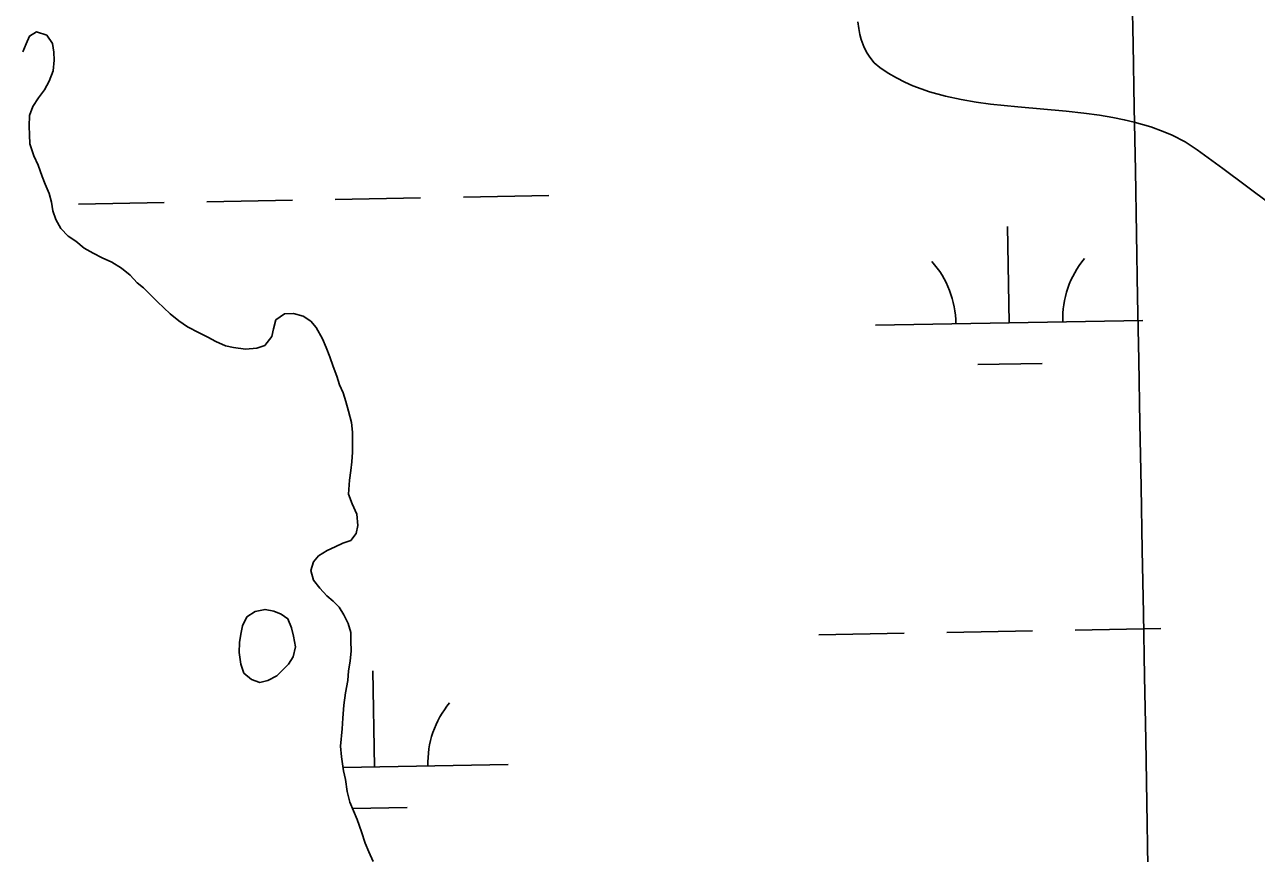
# Model space of a CAD drawing. Extents: x 3925854 to 3964121, y 224593 to 250589.
# Drawn here: x 3945624.9 to 3946085.7, y 232144.4 to 232454.5 of the extents above; entities that cross this region are included whole.
import ezdxf

# ---------------------------------------------------------------- set-up
doc = ezdxf.new("R2010")
doc.units = 0
for name, color, linetype in [('V-GRID-MAJR', 7, 'Continuous'), ('V-SITE-VEGE', 7, 'Continuous'), ('V-TOPO-SHOR', 7, 'Continuous'), ('V-WETL-SWMP', 7, 'Continuous')]:
    doc.layers.add(name, color=color, linetype=linetype)

msp = doc.modelspace()

# ---------------------------------------------------------------- linework, layer by layer
at = {"layer": 'V-GRID-MAJR'}
msp.add_spline([(3946078.266, 230317.988), (3945968.142, 236374.431), (3945857.954, 242434.345), (3945747.767, 248494.247), (3945747.704, 248497.728)], degree=3, dxfattribs=at)
at = {"layer": 'V-SITE-VEGE'}
msp.add_lwpolyline([(3946090.799, 232387.525), (3946073.11, 232400.755), (3946063.569, 232407.663), (3946061.308, 232409.199), (3946058.985, 232410.619), (3946054.168, 232413.127), (3946050.838, 232414.573), (3946046.265, 232416.253), (3946039.957, 232418.086), (3946036.258, 232418.954), (3946031.96, 232419.808), (3946026.965, 232420.625), (3946021.171, 232421.395), (3946014.468, 232422.116), (3945996.437, 232423.711), (3945986.234, 232424.785), (3945980.878, 232425.516), (3945975.263, 232426.468), (3945969.406, 232427.73), (3945963.344, 232429.417), (3945960.3, 232430.447), (3945957.224, 232431.635), (3945954.134, 232433.005), (3945951.029, 232434.586), (3945947.924, 232436.407), (3945944.838, 232438.5), (3945942.759, 232440.284), (3945941.035, 232442.311), (3945940.068, 232443.79), (3945938.985, 232445.908), (3945937.875, 232448.961), (3945937.393, 232450.815), (3945936.971, 232453.018), (3945936.627, 232455.634)], dxfattribs=at)
at = {"layer": 'V-TOPO-SHOR'}
for points in [[(3945627.916, 232423.896), (3945630.128, 232427.152), (3945632.292, 232430.081), (3945634.078, 232433.429), (3945635.582, 232437.238), (3945636.003, 232441.228), (3945635.876, 232444.23), (3945635.326, 232447.507), (3945633.185, 232450.632), (3945629.331, 232451.824), (3945626.728, 232450.258), (3945625.448, 232447.298), (3945624.168, 232444.339)], [(3945752.326, 232148.274), (3945750.972, 232152.515), (3945749.289, 232157.082), (3945747.947, 232160.343), (3945746.604, 232163.603), (3945745.582, 232167.521), (3945744.881, 232172.098), (3945744.193, 232175.365), (3945743.487, 232180.595), (3945743.118, 232184.521), (3945743.708, 232191.075), (3945743.995, 232195.005), (3945744.271, 232199.92), (3945744.879, 232204.51), (3945745.815, 232209.104), (3945746.106, 232212.706), (3945746.724, 232216.315), (3945747.013, 232220.247), (3945746.976, 232223.847), (3945746.944, 232227.12), (3945745.928, 232230.384), (3945744.259, 232233.641), (3945742.592, 232236.571), (3945740.277, 232238.838), (3945737.965, 232240.78), (3945735.317, 232243.7), (3945732.997, 232246.623), (3945731.977, 232250.213), (3945732.925, 232253.496), (3945734.867, 232255.808), (3945738.121, 232257.805), (3945741.054, 232259.144), (3945743.986, 232260.484), (3945746.923, 232261.496), (3945748.861, 232264.135), (3945749.485, 232267.089), (3945749.115, 232271.34), (3945747.437, 232275.252), (3945746.092, 232278.84), (3945746.366, 232284.081), (3945746.985, 232287.687), (3945747.28, 232290.964), (3945747.57, 232294.569), (3945747.527, 232298.824), (3945747.495, 232302.097), (3945747.13, 232305.695), (3945746.106, 232309.943), (3945745.086, 232313.533), (3945744.07, 232316.796), (3945742.733, 232319.728), (3945741.717, 232322.993), (3945740.372, 232326.581), (3945739.024, 232330.167), (3945737.678, 232333.755), (3945736.337, 232337.016), (3945734.002, 232341.249), (3945732.016, 232343.52), (3945729.048, 232345.455), (3945725.438, 232346.399), (3945722.165, 232346.367), (3945718.915, 232344.042), (3945717.964, 232340.759), (3945717.34, 232337.806), (3945714.753, 232334.507), (3945711.818, 232333.495), (3945707.567, 232333.124), (3945702.975, 232333.733), (3945700.024, 232334.357), (3945696.405, 232335.957), (3945693.444, 232337.564), (3945690.153, 232339.168), (3945685.874, 232341.417), (3945682.577, 232343.676), (3945679.278, 232346.26), (3945676.961, 232348.529), (3945674.647, 232350.796), (3945672.333, 232353.066), (3945669.357, 232355.982), (3945667.045, 232357.924), (3945664.397, 232360.842), (3945661.098, 232363.429), (3945657.473, 232365.683), (3945653.856, 232367.283), (3945650.565, 232369.032), (3945647.126, 232370.92), (3945644.009, 232373.47), (3945641.228, 232375.413), (3945638.387, 232378.246), (3945636.573, 232381.557), (3945635.414, 232384.875), (3945634.91, 232388.107), (3945634.029, 232391.38), (3945632.54, 232394.878), (3945631.432, 232397.677), (3945629.937, 232401.88), (3945628.352, 232405.378), (3945626.804, 232409.953), (3945626.675, 232413.236), (3945626.546, 232416.566), (3945626.736, 232420.551), (3945627.916, 232423.896)], [(3945726.279, 232221.77), (3945725.335, 232217.996), (3945723.564, 232215.194), (3945721.458, 232213.046), (3945719.187, 232210.894), (3945715.933, 232209.061), (3945712.828, 232208.374), (3945709.709, 232209.489), (3945706.899, 232211.915), (3945705.721, 232215.178), (3945705.187, 232219.591), (3945705.312, 232223.358), (3945705.771, 232226.473), (3945706.393, 232229.59), (3945707.999, 232232.881), (3945711.087, 232234.876), (3945714.843, 232235.732), (3945718.124, 232235.109), (3945720.918, 232233.993), (3945723.392, 232232.217), (3945724.735, 232228.793), (3945725.421, 232225.69), (3945726.279, 232221.77)], [(3945755.34, 232141.429), (3945753.667, 232145.013), (3945752.326, 232148.274)]]:
    msp.add_lwpolyline(points, dxfattribs=at)
at = {"layer": 'V-WETL-SWMP'}
for p, q in [((3945693.056, 232388.258), (3945725.051, 232388.84)), ((3945741.049, 232389.131), (3945773.043, 232389.712)), ((3945789.041, 232390.003), (3945821.035, 232390.585)), ((3945645.064, 232387.385), (3945677.059, 232387.967)), ((3945993.245, 232342.966), (3945992.591, 232378.96)), ((3945943.254, 232342.057), (3946043.237, 232343.875)), ((3945981.528, 232327.319), (3946005.524, 232327.756)), ((3945969.94, 232227.091), (3946001.935, 232227.673)), ((3946017.932, 232227.964), (3946049.927, 232228.545)), ((3945921.948, 232226.218), (3945953.943, 232226.8)), ((3945755.756, 232176.759), (3945755.101, 232212.753)), ((3945744.033, 232176.546), (3945805.748, 232177.668)), ((3945747.603, 232161.177), (3945768.034, 232161.548))]:
    msp.add_line(p, q, dxfattribs=at)
for points in [[(3945714.754, 232334.506), (3945711.818, 232333.494), (3945707.566, 232333.124), (3945702.976, 232333.732), (3945700.023, 232334.357), (3945696.406, 232335.957), (3945693.443, 232337.564), (3945690.153, 232339.168), (3945685.874, 232341.416), (3945682.577, 232343.675), (3945679.277, 232346.26), (3945676.962, 232348.529), (3945674.648, 232350.797), (3945672.333, 232353.065), (3945669.357, 232355.982), (3945667.046, 232357.923), (3945664.397, 232360.842), (3945661.097, 232363.428), (3945657.473, 232365.683), (3945653.855, 232367.283), (3945650.564, 232369.031), (3945647.127, 232370.921), (3945644.01, 232373.47), (3945641.227, 232375.414), (3945638.387, 232378.245), (3945636.573, 232381.557), (3945635.413, 232384.876), (3945634.909, 232388.106), (3945634.029, 232391.379), (3945632.54, 232394.878), (3945631.433, 232397.678), (3945629.937, 232401.88), (3945628.352, 232405.378), (3945626.804, 232409.954), (3945626.675, 232413.236), (3945626.545, 232416.565), (3945626.736, 232420.552), (3945627.916, 232423.895), (3945630.127, 232427.152), (3945632.293, 232430.081), (3945634.079, 232433.43), (3945635.582, 232437.238), (3945636.004, 232441.228), (3945635.877, 232444.23), (3945635.325, 232447.507), (3945633.185, 232450.633), (3945629.331, 232451.825), (3945626.728, 232450.258), (3945625.448, 232447.298), (3945624.169, 232444.339)], [(3945755.341, 232141.429), (3945753.667, 232145.014), (3945752.325, 232148.274), (3945750.972, 232152.516), (3945749.289, 232157.083), (3945747.947, 232160.343), (3945746.604, 232163.603), (3945745.582, 232167.522), (3945744.881, 232172.098), (3945744.193, 232175.365), (3945743.486, 232180.596), (3945743.118, 232184.521), (3945743.707, 232191.075), (3945743.995, 232195.006), (3945744.272, 232199.92), (3945744.88, 232204.51), (3945745.816, 232209.103), (3945746.107, 232212.707), (3945746.725, 232216.314), (3945747.013, 232220.246), (3945746.976, 232223.847), (3945746.943, 232227.12), (3945745.928, 232230.384), (3945744.258, 232233.641), (3945742.592, 232236.571), (3945740.277, 232238.839), (3945737.966, 232240.78), (3945735.317, 232243.7), (3945732.996, 232246.623), (3945731.977, 232250.214), (3945732.926, 232253.497), (3945734.867, 232255.809), (3945738.121, 232257.806), (3945741.054, 232259.145), (3945743.986, 232260.484), (3945746.923, 232261.496), (3945748.86, 232264.135), (3945749.485, 232267.088), (3945749.115, 232271.34), (3945747.438, 232275.252), (3945746.092, 232278.839), (3945746.367, 232284.08), (3945746.985, 232287.688), (3945747.279, 232290.965), (3945747.57, 232294.569), (3945747.527, 232298.825), (3945747.494, 232302.098), (3945747.13, 232305.696), (3945746.105, 232309.942), (3945745.086, 232313.533), (3945744.071, 232316.796), (3945742.732, 232319.729), (3945741.717, 232322.993), (3945740.371, 232326.581), (3945739.025, 232330.168), (3945737.679, 232333.756), (3945736.337, 232337.016), (3945734.002, 232341.249), (3945732.015, 232343.52), (3945729.049, 232345.455), (3945725.438, 232346.4), (3945722.164, 232346.367), (3945718.914, 232344.042), (3945717.965, 232340.759), (3945717.34, 232337.806), (3945714.754, 232334.506)]]:
    msp.add_lwpolyline(points, dxfattribs=at)
msp.add_lwpolyline([(3945726.28, 232221.77), (3945725.336, 232217.995), (3945723.564, 232215.195), (3945721.458, 232213.045), (3945719.188, 232210.894), (3945715.932, 232209.061), (3945712.829, 232208.374), (3945709.708, 232209.489), (3945706.9, 232211.916), (3945705.721, 232215.178), (3945705.186, 232219.592), (3945705.311, 232223.358), (3945705.771, 232226.473), (3945706.394, 232229.59), (3945707.998, 232232.88), (3945711.088, 232234.875), (3945714.844, 232235.732), (3945718.124, 232235.11), (3945720.918, 232233.993), (3945723.392, 232232.217), (3945724.736, 232228.793), (3945725.422, 232225.69)], close=True, dxfattribs=at)
for centre, start, end in [((3945938.003, 232342.436), 0.26988, 41.81354), ((3946048.471, 232344.445), 140.26988, 181.81353), ((3945810.981, 232178.238), 140.26988, 181.81353)]:
    msp.add_arc(centre, 35.246, start, end, dxfattribs=at)

doc.saveas('drawing.dxf')
